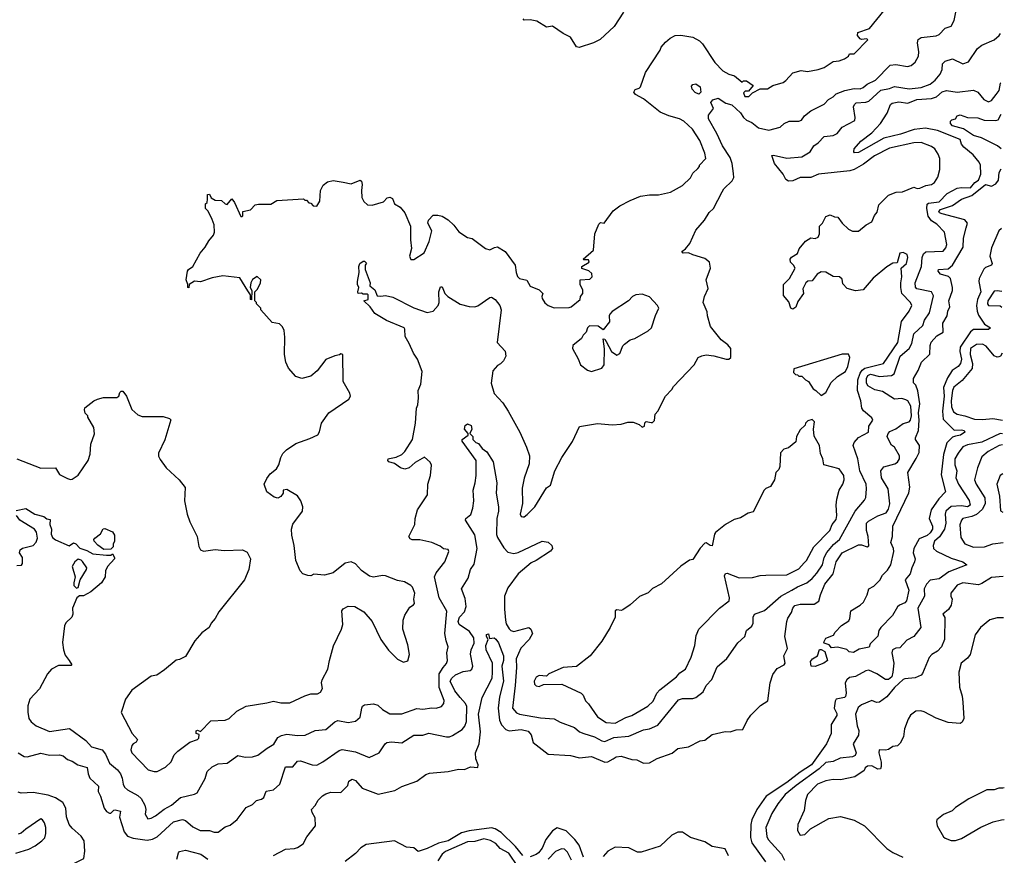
# Model space of a CAD drawing. Extents: x 2210602 to 2357277, y 510288 to 673808.
# Tile 461 of 464: x 2343244 to 2349842, y 657158 to 662760. Entities that reach past the tile are written whole.
import ezdxf

# ---------------------------------------------------------------- set-up
doc = ezdxf.new("R2010")
doc.units = 0

msp = doc.modelspace()

# ---------------------------------------------------------------- linework, layer by layer
at = {"layer": '0CON05XD'}
for points in [[(2343225, 659816), (2343385, 659753.1), (2343485, 659756.2), (2343511.2, 659711.2), (2343565, 659683.3), (2343585, 659676.7), (2343595, 659680), (2343635, 659706.7), (2343703.3, 659805), (2343717, 659847), (2343720, 659915), (2343746.1, 659983.9), (2343740, 660025), (2343700, 660095), (2343700, 660105), (2343683, 660123), (2343677.5, 660145), (2343681.7, 660158.3), (2343740, 660205), (2343765, 660216.2), (2343806.1, 660226.1), (2343895, 660227.5), (2343907.5, 660235), (2343915, 660260), (2343925, 660270), (2343935, 660270), (2343960, 660235), (2343996.4, 660146.4), (2344035, 660110), (2344065, 660100), (2344205, 660100), (2344247, 660087), (2344257, 660077), (2344215.9, 659944.1), (2344173.3, 659855), (2344173.6, 659833.6), (2344185, 659812.5), (2344226.7, 659755), (2344313.3, 659675), (2344353.9, 659623.9), (2344348, 659535), (2344366, 659445), (2344383.2, 659393.2), (2344434.4, 659294.4), (2344445, 659227.5), (2344455, 659206.2), (2344475, 659197.1), (2344555, 659208.1), (2344615, 659202), (2344736.4, 659206.4), (2344769.3, 659189.3), (2344790, 659145), (2344780, 659075), (2344751.2, 659005), (2344579.2, 658790.8), (2344553.3, 658745), (2344526.7, 658715), (2344514.1, 658685.9), (2344465, 658650), (2344416.7, 658595), (2344355, 658490), (2344315, 658470), (2344293, 658467), (2344215, 658402.5), (2344163.3, 658366.7), (2344125, 658358), (2343996.7, 658265), (2343953.8, 658205), (2343923.8, 658115), (2343997.5, 657975), (2344032.5, 657935), (2344025, 657917.5), (2344003.9, 657906.1), (2343996.7, 657895), (2343990, 657865), (2343996.7, 657845), (2344105, 657731.2), (2344145, 657718.8), (2344165, 657718.8), (2344220.5, 657749.5), (2344260, 657785), (2344279.5, 657830.5), (2344304.1, 657855.9), (2344383.9, 657916.1), (2344435, 657933.3), (2344445, 657942.5), (2344447, 657967), (2344427.5, 657975), (2344427, 657993), (2344436, 657996), (2344455, 657987.5), (2344525, 658060), (2344620, 658065), (2344647.5, 658075), (2344700, 658125), (2344761.4, 658158.6), (2344899.2, 658180.8), (2344945, 658192), (2344995, 658181.2), (2345055, 658181.2), (2345155, 658226.7), (2345195, 658240), (2345239.3, 658240.7), (2345259.3, 658250.7), (2345273.6, 658276.4), (2345265.8, 658315), (2345270, 658335), (2345310, 658405), (2345320, 658465), (2345347.7, 658562.3), (2345401.2, 658675), (2345408.8, 658705), (2345403.6, 658796.4), (2345410.7, 658809.3), (2345445, 658827.5), (2345490, 658825), (2345549.5, 658789.5), (2345605.8, 658725.8), (2345664.1, 658604.1), (2345715, 658532.5), (2345775, 658472.5), (2345815, 658452.5), (2345845, 658462.5), (2345856.7, 658505), (2345845, 658570), (2345811.2, 658675), (2345813.8, 658735), (2345825, 658767.5), (2345859.3, 658820.7), (2345883.3, 658836.7), (2345890, 658845), (2345886.2, 658875), (2345892, 658915), (2345876.2, 658955), (2345865, 658966.7), (2345821.7, 658991.7), (2345775, 659001.2), (2345695, 659032), (2345675, 659034), (2345615, 659022.5), (2345588.3, 659028.3), (2345535, 659067.5), (2345495, 659112.5), (2345466.4, 659126.4), (2345425, 659116.7), (2345345, 659051.2), (2345287, 659037), (2345215, 659042.5), (2345195, 659032.5), (2345175, 659033.3), (2345142.5, 659045), (2345122.5, 659065), (2345093.8, 659135), (2345082.9, 659235), (2345067.1, 659305), (2345066.1, 659343.9), (2345075, 659377.5), (2345138.8, 659465), (2345141.2, 659495), (2345128.8, 659535), (2345105, 659567.5), (2345035, 659610), (2345010, 659605), (2345010, 659585), (2344995, 659562.5), (2344975, 659552.5), (2344948.3, 659558.3), (2344900, 659595), (2344882.5, 659645), (2344900, 659685), (2344923.6, 659716.4), (2344965, 659750), (2344980, 659775), (2344993.8, 659825), (2345008, 659852), (2345032.7, 659877.3), (2345095, 659918), (2345188.8, 659951.2), (2345242.3, 659977.7), (2345254.1, 659995.9), (2345265.8, 660054.2), (2345315, 660123.3), (2345450, 660215), (2345460, 660235), (2345457, 660257), (2345412.5, 660335), (2345410, 660515), (2345395, 660520), (2345387.5, 660512.5), (2345355, 660507.5), (2345295, 660481.2), (2345237.1, 660405), (2345195, 660371.1), (2345135, 660354.5), (2345095, 660368.9), (2345044.7, 660424.7), (2345026.5, 660465), (2345019.1, 660515), (2345020.5, 660630.5), (2345016.1, 660676.1), (2345005, 660700), (2344985, 660720), (2344935, 660730), (2344860, 660815), (2344860, 660825), (2344830, 660855), (2344830, 660865), (2344820, 660875), (2344820, 660935), (2344837, 660953), (2344857.5, 660995), (2344860, 661015), (2344835, 661037.5), (2344805, 661017.5), (2344794.1, 660995.9), (2344787.5, 660965), (2344800, 660945), (2344798.3, 660881.7), (2344790, 660885), (2344790, 660915), (2344773.3, 660943.3), (2344718.3, 661028.3), (2344605, 661042.5), (2344535, 661030), (2344455, 661002.5), (2344415, 661007.5), (2344380, 660985), (2344376.7, 660963.3), (2344370, 660965), (2344370, 660985), (2344359.2, 661015), (2344368.8, 661075), (2344374.3, 661085.7), (2344403.6, 661106.4), (2344452.5, 661195), (2344487.5, 661235), (2344511.7, 661278.3), (2344542.5, 661315), (2344550, 661335), (2344546.2, 661385), (2344535, 661420), (2344507, 661477), (2344490, 661495), (2344490, 661525), (2344500, 661535), (2344503, 661557), (2344502.5, 661587.5), (2344515, 661590), (2344526.7, 661566.7), (2344555, 661550), (2344597, 661547), (2344620, 661525), (2344635, 661520), (2344665, 661560), (2344684.2, 661534.2), (2344725, 661440), (2344735, 661440), (2344740, 661445), (2344740, 661475), (2344790, 661485), (2344822.3, 661517.7), (2344845, 661523.8), (2344926.4, 661523.6), (2344967, 661547), (2345145, 661560), (2345155, 661550), (2345165, 661550), (2345181.7, 661531.7), (2345195, 661530), (2345211.7, 661511.7), (2345235, 661510), (2345256.4, 661543.6), (2345260, 661615), (2345278.3, 661651.7), (2345307.3, 661672.7), (2345345, 661682.5), (2345410.8, 661670.8), (2345465, 661660), (2345525, 661683.3), (2345535, 661677.5), (2345540, 661655), (2345534.2, 661615), (2345537.3, 661567.3), (2345550.9, 661540.9), (2345575, 661518.8), (2345605, 661516), (2345681.7, 661538.3), (2345707.5, 661565), (2345725, 661571.2), (2345742.3, 661562.3), (2345756.1, 661526.1), (2345794.2, 661504.2), (2345824, 661465), (2345862, 661375), (2345862, 661285), (2345868.8, 661225), (2345856.2, 661175), (2345865, 661152.5), (2345885, 661153.3), (2345955, 661197.5), (2345987, 661273), (2346006.2, 661345), (2345980, 661395), (2345982.5, 661415), (2346015, 661450), (2346045, 661450), (2346075, 661442.5), (2346115, 661417.5), (2346153, 661383), (2346187, 661337), (2346245, 661300), (2346275, 661292.5), (2346365, 661226.7), (2346395, 661217.5), (2346425, 661233.3), (2346445, 661236.7), (2346497.5, 661205), (2346563.3, 661115), (2346570, 661065), (2346579.3, 661039.3), (2346593.9, 661023.9), (2346643.3, 661013.3), (2346665, 660972.5), (2346725, 660950), (2346750, 660925), (2346742.5, 660905), (2346745, 660890), (2346762.3, 660862.3), (2346785, 660843.3), (2346825, 660827.5), (2346925, 660830), (2346940, 660835), (2347000, 660885), (2347002.5, 660905), (2347017.5, 660925), (2347017, 660947), (2347000, 660985), (2347000, 661015), (2347065, 661020), (2347080, 661035), (2347078.3, 661058.3), (2347057, 661077), (2347011.7, 661091.7), (2347010, 661105), (2347060, 661135), (2347055, 661150), (2347025, 661150), (2347020, 661155), (2347090, 661215), (2347097.5, 661325), (2347125, 661390), (2347135, 661400), (2347160, 661395), (2347220.7, 661479.3), (2347265, 661512.5), (2347335, 661547.5), (2347405, 661576.7), (2347465, 661586.7), (2347525, 661586.7), (2347605, 661603.8), (2347685, 661647.5), (2347739.3, 661700.7), (2347755, 661730), (2347788.3, 661761.7), (2347800, 661775), (2347800, 661785), (2347841.7, 661828.3), (2347836, 661865), (2347800.6, 661950.6), (2347751.9, 662025), (2347695, 662078.9), (2347665.4, 662095.4), (2347595, 662114.5), (2347535, 662141.1), (2347425, 662228.8), (2347369.5, 662259.5), (2347358.8, 662275), (2347367.7, 662292.3), (2347395, 662300), (2347405, 662310), (2347438, 662405), (2347536.7, 662555), (2347542.5, 662575), (2347570.7, 662609.3), (2347603.3, 662636.7), (2347636.7, 662653.3), (2347675, 662656.7), (2347755, 662642), (2347798.9, 662618.9), (2347818.7, 662598.7), (2347902.4, 662472.4), (2347955, 662417.1), (2347995, 662394.4), (2348034.1, 662384.1), (2348085, 662340), (2348095, 662350), (2348115, 662350), (2348158.3, 662318.3), (2348128.3, 662281.7), (2348105, 662280), (2348095, 662270), (2348103.3, 662245), (2348130, 662245), (2348155, 662270), (2348205, 662297.5), (2348255, 662296.7), (2348290.5, 662319.5), (2348360.3, 662339.7), (2348378.3, 662351.7), (2348425, 662403.3), (2348481.7, 662418.3), (2348523.6, 662413.6), (2348595, 662426.7), (2348635, 662440), (2348695, 662478.8), (2348735, 662483.8), (2348771.7, 662498.3), (2348797.5, 662515), (2348805, 662530), (2348835, 662530), (2348927.5, 662625), (2348921.7, 662631.7), (2348885, 662627.5), (2348875, 662632.5), (2348858, 662655), (2348860, 662675), (2348939.3, 662700.7), (2349087, 662883)], [(2344501.2, 657718.8), (2344535, 657751.2), (2344575, 657771.2), (2344633.9, 657776.1), (2344705, 657826.2), (2344755, 657816.2), (2344805, 657819.2), (2344840.3, 657829.7), (2344902.7, 657877.3), (2344947.3, 657902.7), (2344975, 657947.5), (2344998.3, 657961.7), (2345035, 657970), (2345105, 657962), (2345156.1, 657963.9), (2345225, 657993.8), (2345295, 658001.2), (2345355, 658053.8), (2345375, 658062), (2345445, 658048), (2345495, 658056.7), (2345526.1, 658083.9), (2345536, 658145), (2345541.9, 658158.1), (2345555, 658166.2), (2345615, 658173.3), (2345643.9, 658163.9), (2345675.9, 658135.9), (2345725, 658106.2), (2345805, 658106.9), (2345905, 658141.4), (2345945, 658138), (2346005, 658147.5), (2346035, 658144), (2346070, 658155), (2346086.7, 658175), (2346088, 658195), (2346053.9, 658283.9), (2346055.4, 658374.6), (2346081.9, 658418.1), (2346105, 658443.3), (2346111.2, 658465), (2346106.7, 658515), (2346116.2, 658555), (2346101.2, 658595), (2346092.9, 658645), (2346107.1, 658795), (2346055.7, 658885), (2346023.3, 659025), (2346035, 659052), (2346093.8, 659125), (2346120, 659195), (2346115, 659207.5), (2346083, 659213), (2346060.7, 659230.7), (2346005, 659256), (2345925, 659272), (2345875, 659272), (2345860, 659280), (2345852, 659295), (2345891.2, 659375), (2345893.9, 659416.1), (2345910, 659475), (2345977.5, 659575), (2345978.8, 659645), (2345995.9, 659704.1), (2346003.6, 659773.6), (2345993.9, 659793.9), (2345956.2, 659826.2), (2345895, 659792), (2345855, 659756.2), (2345825, 659746), (2345796.7, 659755), (2345755, 659783.8), (2345717.5, 659795), (2345710, 659805), (2345712.5, 659815), (2345721.2, 659818.8), (2345766.4, 659826.4), (2345805.5, 659844.5), (2345826, 659865), (2345876.2, 659945), (2345896.7, 660055), (2345902.5, 660155), (2345911.7, 660178.3), (2345917.5, 660225), (2345913.3, 660275), (2345933, 660317), (2345940.7, 660400.7), (2345910, 660485), (2345883.3, 660525), (2345855, 660590), (2345827.5, 660635), (2345825.8, 660685), (2345820, 660695), (2345703, 660743), (2345625, 660790), (2345592.5, 660835), (2345550, 660875), (2345580, 660885), (2345580, 660915), (2345575, 660920), (2345545, 660920), (2345535, 660927.5), (2345513.3, 660925), (2345510, 660935), (2345517.5, 660965), (2345507.5, 660985), (2345506.7, 661005), (2345520, 661065), (2345517.5, 661105), (2345523.6, 661126.4), (2345545, 661140), (2345555, 661140), (2345568.3, 661128.3), (2345560, 661115), (2345560, 661085), (2345592.5, 660995), (2345590, 660975), (2345625, 660950), (2345639.3, 660909.3), (2345665, 660906), (2345695, 660911.2), (2345745, 660900), (2345885, 660828.8), (2345975, 660798), (2346015, 660806.2), (2346048, 660845), (2346054.2, 660865), (2346052, 660935), (2346065, 660970), (2346075, 660970), (2346093.3, 660925), (2346113.3, 660905), (2346195, 660853.8), (2346255, 660836.2), (2346295, 660836), (2346315, 660842), (2346395, 660897.5), (2346405, 660900), (2346430, 660885), (2346461.2, 660845), (2346471.2, 660815), (2346444.2, 660595), (2346497.3, 660537.3), (2346501.2, 660505), (2346485, 660473.3), (2346465, 660452.5), (2346445, 660442.5), (2346414.3, 660405.7), (2346404.3, 660324.3), (2346422.9, 660255), (2346482, 660192), (2346516.9, 660135), (2346595.6, 659995), (2346640.8, 659895), (2346659.2, 659835), (2346658.3, 659781.7), (2346624.4, 659685.6), (2346611.7, 659618.3), (2346613.9, 659516.1), (2346597.5, 659445), (2346605, 659430), (2346615, 659427.5), (2346625, 659427.5), (2346645, 659442.5), (2346695.9, 659494.1), (2346775, 659622.5), (2346800.5, 659639.5), (2346830, 659735), (2346876.7, 659825), (2346948.3, 659931.7), (2346996.4, 660033.6), (2347115, 660053.3), (2347215, 660043.3), (2347275, 660047.5), (2347318.3, 660061.7), (2347355, 660062.5), (2347396.2, 660046.2), (2347415, 660027.5), (2347430, 660035), (2347433, 660057), (2347443, 660067), (2347475, 660060), (2347485, 660060), (2347497, 660073), (2347502.5, 660115), (2347520, 660135), (2347572.5, 660235), (2347615, 660280), (2347625, 660300), (2347763, 660447), (2347790, 660495), (2347815, 660507.5), (2347845, 660512.5), (2347895, 660507.5), (2347977, 660483), (2347997, 660483), (2348010, 660495), (2348010, 660555), (2347989.3, 660579.3), (2347943.6, 660613.6), (2347873, 660703), (2347852.5, 660775), (2347851.7, 660801.7), (2347823.6, 660863.6), (2347833.3, 660905), (2347857, 660957), (2347843.3, 661015), (2347872.5, 661095), (2347867.5, 661135), (2347835, 661160), (2347755, 661182.5), (2347725, 661197.5), (2347690, 661195), (2347680, 661205), (2347706.4, 661223.6), (2347735, 661260), (2347775, 661350), (2347833, 661417), (2347865, 661467.5), (2347892.5, 661495), (2347950.8, 661605), (2347962.9, 661625), (2348019.4, 661680.6), (2348028.6, 661701.4), (2348028.3, 661728.3), (2348018.6, 661795), (2348004.4, 661835), (2347954.1, 661914.1), (2347916.2, 661996.2), (2347860, 662095), (2347860.5, 662119.5), (2347893.8, 662165), (2347875.8, 662204.2), (2347888.2, 662221.8), (2347925, 662232.9), (2347975, 662200), (2348015, 662190), (2348075, 662135.7), (2348095, 662104.2), (2348115, 662087.1), (2348149.7, 662069.7), (2348195, 662034.2), (2348265, 662020), (2348339.5, 662040.5), (2348365.9, 662064.1), (2348401.2, 662078.8), (2348465, 662080), (2348483.3, 662086.7), (2348503.3, 662115), (2348545, 662150), (2348635.8, 662194.2), (2348663.3, 662225), (2348695, 662243.8), (2348715, 662264), (2348773.3, 662285), (2348835, 662298.6), (2348875, 662297.1), (2348895, 662305.7), (2348923.1, 662326.9), (2348978.6, 662355), (2349077.5, 662455), (2349115, 662459.2), (2349193.8, 662446.2), (2349217.3, 662452.7), (2349244.1, 662475.9), (2349268, 662515), (2349269.4, 662545), (2349259.1, 662605), (2349265, 662627.5), (2349285, 662640), (2349385, 662651.2), (2349405, 662660), (2349446.4, 662703.6), (2349485, 662717.5), (2349506.4, 662753.6), (2349542.5, 662935)], [(2347290.7, 662809.3), (2347227.5, 662715), (2347133, 662627), (2347090, 662605), (2346993, 662573), (2346975, 662577.5), (2346935, 662643.8), (2346885, 662666.7), (2346815, 662717.5), (2346775, 662710), (2346710.5, 662750.5), (2346665, 662760), (2346625, 662757.5), (2346617.5, 662765)], [(2348496.2, 660923.8), (2348459.3, 660870.7), (2348445, 660832.5), (2348425, 660820), (2348412.5, 660825), (2348398.3, 660868.3), (2348361.2, 660911.2), (2348362.5, 660985), (2348403.3, 661025), (2348440, 661095), (2348430, 661115), (2348408.8, 661135), (2348406, 661155), (2348415, 661168.8), (2348455, 661192.5), (2348466.4, 661223.6), (2348510, 661275), (2348545, 661296.7), (2348575, 661293.3), (2348595, 661302.5), (2348602.5, 661325), (2348603.8, 661376.2), (2348622.5, 661395), (2348645, 661440), (2348675, 661452.5), (2348705, 661437.5), (2348727, 661437), (2348755, 661396.7), (2348797.5, 661355), (2348825, 661341.2), (2348865, 661343.3), (2348915.9, 661384.1), (2348954.1, 661405.9), (2348971.7, 661448.3), (2348989.5, 661470.5), (2349001.7, 661518.3), (2349065, 661583.8), (2349117, 661603), (2349160, 661605), (2349235, 661636.7), (2349258.3, 661628.3), (2349275, 661630), (2349315, 661648.8), (2349355, 661656), (2349375, 661668), (2349397.5, 661705), (2349410.8, 661755), (2349408.8, 661828.8), (2349399.4, 661859.4), (2349376.2, 661895), (2349355, 661910), (2349285, 661937.5), (2349235, 661934), (2349072.2, 661897.8), (2348971.7, 661848.3), (2348898.7, 661791.3), (2348835, 661755.8), (2348806.4, 661746.4), (2348597.5, 661725), (2348545, 661703.1), (2348475, 661701.9), (2348425, 661680), (2348395, 661677.5), (2348377.7, 661687.7), (2348360.8, 661725), (2348302.9, 661795), (2348285, 661850), (2348295, 661852.5), (2348385, 661832.5), (2348485, 661840.6), (2348540, 661875), (2348566.1, 661913.9), (2348595, 661933.3), (2348635, 661976), (2348695, 661984), (2348722.7, 661997.3), (2348755, 662039.2), (2348839.2, 662085), (2348842.9, 662105), (2348832.1, 662175), (2348837.5, 662192.5), (2348848.2, 662201.8), (2348913.8, 662206.2), (2348935, 662213.5), (2349015, 662286.4), (2349071.8, 662298.2), (2349105, 662311.9), (2349205, 662297.3), (2349285, 662304.6), (2349345, 662327.5), (2349378.1, 662355), (2349411.4, 662395), (2349426.1, 662426.1), (2349427.5, 662465), (2349445, 662482.5), (2349495, 662496.7), (2349565, 662463.8), (2349603, 662477), (2349662.3, 662567.7), (2349691.7, 662588.3), (2349773.3, 662625), (2349807, 662653), (2349817.3, 662666.4)], [(2344945, 657157.1), (2345025, 657200), (2345085, 657203.3), (2345105, 657210), (2345143.1, 657235), (2345168.1, 657281.9), (2345226, 657355), (2345225, 657410), (2345203.3, 657445), (2345200, 657465), (2345225, 657492.5), (2345245, 657527.5), (2345272.7, 657557.3), (2345295, 657570), (2345329.3, 657580.7), (2345395, 657580), (2345443.6, 657626.4), (2345450, 657655), (2345471.7, 657668.3), (2345495, 657658.8), (2345538.1, 657608.1), (2345647.3, 657567.3), (2345757.8, 657592.2), (2345805, 657620), (2345905.5, 657654.5), (2345965, 657700), (2345990.8, 657709.2), (2346115, 657719.2), (2346185, 657735.7), (2346225, 657734), (2346265, 657750), (2346315, 657747.5), (2346315.8, 657765), (2346300, 657805), (2346298.6, 657845), (2346323.5, 657905), (2346332.7, 657985), (2346318.8, 658105), (2346342, 658215), (2346410, 658345), (2346412.5, 658385), (2346412.5, 658445), (2346368.8, 658535), (2346368.5, 658565), (2346383.3, 658605), (2346371.2, 658625), (2346371.2, 658638.8), (2346385, 658642.5), (2346392.5, 658612.5), (2346423, 658617), (2346435, 658607.5), (2346451.7, 658581.7), (2346485.6, 658495.6), (2346485.7, 658465), (2346476, 658425), (2346485.6, 658325), (2346459.2, 658220.8), (2346450, 658145), (2346459.1, 658065), (2346473.3, 658033.3), (2346500.9, 658000.9), (2346525, 657993.3), (2346605, 658002.2), (2346651.2, 657991.2), (2346670.8, 657965), (2346685.8, 657915), (2346785.8, 657835.8), (2346935, 657828.1), (2346995, 657811.1), (2347075, 657821.1), (2347165, 657782.5), (2347185, 657784.2), (2347220, 657805), (2347241.1, 657818.9), (2347275, 657821.9), (2347345, 657800.8), (2347378.8, 657798.8), (2347425, 657776.2), (2347465, 657778), (2347515, 657807.5), (2347616.8, 657843.2), (2347655, 657873.8), (2347725.7, 657884.3), (2347805, 657924.3), (2347835, 657929.2), (2347885, 657967.1), (2347972.3, 657987.7), (2348005, 657985.8), (2348045, 657999.2), (2348089.1, 658000.9), (2348117.9, 658062.1), (2348142.6, 658097.4), (2348208.7, 658161.3), (2348256.3, 658193.7), (2348272.9, 658315), (2348290.5, 658369.5), (2348320.7, 658409.3), (2348365.8, 658434.2), (2348373.3, 658445), (2348364, 658496), (2348388.1, 658545), (2348371.4, 658625), (2348385.6, 658724.4), (2348392.1, 658747.9), (2348416, 658785), (2348423.8, 658815), (2348437.7, 658832.3), (2348475, 658842), (2348567.7, 658842.3), (2348598.8, 658861.2), (2348610, 658905), (2348640, 658975), (2348694.6, 659045.4), (2348715.7, 659125), (2348756, 659185), (2348865, 659238.6), (2348885, 659239.2), (2348923.3, 659226.7), (2348935, 659232.5), (2348929.2, 659295), (2348917.6, 659335), (2348918.8, 659385), (2348931.6, 659398.4), (2348995, 659434.4), (2349050, 659455), (2349065, 659477.5), (2349075.8, 659515), (2349064.2, 659615), (2349018.1, 659688.1), (2349014.5, 659735.5), (2349035, 659762.5), (2349107.2, 659782.8), (2349126.1, 659793.9), (2349140, 659815), (2349138.6, 659835), (2349105, 659893.3), (2349085, 659906.7), (2349075, 659927.5), (2349057.5, 659965), (2349062.9, 659985), (2349075, 660000), (2349115, 660017.8), (2349165, 660053.5), (2349205, 660064.3), (2349213.1, 660075), (2349220.9, 660105), (2349215, 660168.8), (2349195, 660204), (2349182.4, 660212.4), (2349155, 660220.6), (2349105, 660215.6), (2349025, 660267.8), (2348975, 660279.4), (2348928.1, 660305), (2348917.7, 660325), (2348919.1, 660355), (2348927.8, 660375), (2348945, 660384.5), (2349005, 660366.9), (2349085, 660374.6), (2349104.3, 660385), (2349143.6, 660505), (2349204.3, 660555), (2349221.9, 660588.1), (2349235.7, 660655), (2349295, 660708.8), (2349307.8, 660745), (2349339.6, 660795), (2349367.8, 660907.8), (2349355, 660936), (2349256.7, 660956.7), (2349246.9, 660966.9), (2349243.6, 660995), (2349287.5, 661105), (2349291.1, 661165), (2349299.3, 661190.7), (2349316.6, 661203.4), (2349431.9, 661208.1), (2349450.3, 661229.7), (2349457, 661253), (2349441.4, 661335), (2349390.2, 661390.2), (2349355, 661410.8), (2349332.6, 661442.6), (2349321.9, 661495), (2349325, 661522.9), (2349335, 661529.6), (2349405, 661538.5), (2349459.2, 661595), (2349525, 661630), (2349555, 661635.7), (2349615, 661633.8), (2349645, 661668.6), (2349668.8, 661685), (2349684, 661725), (2349681.4, 661785), (2349674.3, 661805), (2349634.2, 661855), (2349570.8, 661905), (2349555.8, 661925), (2349545, 661955.7), (2349395, 662017.6), (2349313.2, 662033.2), (2349237, 662023), (2349147, 661993), (2349034.2, 661965.8), (2348865, 661868.5), (2348837.9, 661867.9), (2348832.5, 661875), (2348836.6, 661893.4), (2348879.4, 661945), (2348955, 662000.8), (2349011.4, 662065), (2349057.8, 662132.2), (2349078.8, 662191.2), (2349089.7, 662200.3), (2349135, 662208.9), (2349195, 662199.4), (2349254.7, 662225.3), (2349355, 662230.6), (2349387.4, 662242.6), (2349425, 662275.5), (2349455, 662284.5), (2349525, 662273.3), (2349635, 662288.1), (2349664.6, 662274.6), (2349705, 662226), (2349735, 662210), (2349755, 662217.5), (2349788.3, 662258.3), (2349806.5, 662285), (2349816, 662335), (2349818.8, 662337.6)], [(2347795, 662261.5), (2347770.8, 662270.8), (2347749.5, 662295), (2347746.8, 662313.2), (2347754.5, 662325.5), (2347775, 662329.6), (2347805, 662310.6), (2347808.2, 662275), (2347795, 662261.5)], [(2349820.9, 661893.7), (2349797.1, 661915), (2349688.3, 661968.3), (2349635, 661982.5), (2349568.9, 662028.9), (2349495, 662049.4), (2349480.6, 662065), (2349481.1, 662078.9), (2349490.3, 662089.7), (2349513.9, 662096.1), (2349525, 662116.2), (2349545, 662122.5), (2349595, 662104), (2349665, 662101.2), (2349706.6, 662086.6), (2349785, 662083.8), (2349801.7, 662088.3), (2349819.8, 662125.7)], [(2349823.4, 661359), (2349804.4, 661345), (2349755, 661230), (2349745.5, 661175), (2349761.2, 661125), (2349756.7, 661115), (2349715, 661097.9), (2349705, 661087.8), (2349674, 661025), (2349670.7, 661005), (2349683.8, 660935), (2349661.8, 660885), (2349656.5, 660845), (2349660, 660805), (2349669.7, 660779.7), (2349708.9, 660718.9), (2349750, 660695), (2349735, 660682.5), (2349635, 660684), (2349615, 660667.7), (2349545.3, 660565), (2349543.6, 660535), (2349554, 660485), (2349547.7, 660455), (2349531.9, 660435), (2349492.7, 660407.3), (2349460.3, 660359.7), (2349435.3, 660295), (2349439.6, 660235), (2349426.8, 660135), (2349431.6, 660081.6), (2349505, 660008), (2349555, 660011.2), (2349572.5, 660005), (2349576.7, 659995), (2349547.5, 659975), (2349515, 659968), (2349495, 659960.8), (2349456.7, 659923.3), (2349433.9, 659845), (2349417.9, 659707.9), (2349447.1, 659595), (2349402.9, 659547.1), (2349351.8, 659475), (2349339.4, 659415), (2349360.6, 659365), (2349360, 659345), (2349345, 659320), (2349325, 659302.2), (2349270.3, 659279.7), (2349235.9, 659214.1), (2349231.2, 659185), (2349243.8, 659145), (2349241.2, 659125), (2349221.2, 659085), (2349210, 659045), (2349177.5, 659005), (2349202, 658935), (2349186.2, 658865), (2349175, 658850), (2349140, 658835), (2349127, 658823), (2349092.5, 658765), (2349013.8, 658685), (2349001.2, 658665), (2348995, 658627.5), (2348943.3, 658576.7), (2348935.9, 658554.1), (2348870, 658540), (2348831.7, 658518.3), (2348801.7, 658521.7), (2348787, 658537), (2348724.1, 658554.1), (2348685, 658550), (2348668, 658568), (2348635, 658580), (2348633, 658587), (2348647, 658613), (2348696.4, 658633.6), (2348707.5, 658655), (2348750.5, 658699.5), (2348799.3, 658730.7), (2348807.5, 658745), (2348813.9, 658796.1), (2348876.1, 658833.9), (2348897.5, 658855), (2348922.5, 658905), (2348933.3, 658945), (2348967.5, 658962.5), (2349007.3, 659002.7), (2349025, 659035.7), (2349059.5, 659070.5), (2349081.3, 659105), (2349102.5, 659195), (2349100, 659215), (2349080.9, 659255), (2349091.8, 659295), (2349095.6, 659365), (2349201.2, 659588.8), (2349208.5, 659625), (2349196, 659725), (2349252.2, 659817.8), (2349270.5, 659859.5), (2349272.5, 659905), (2349247.1, 659945), (2349246.2, 659956.2), (2349267.2, 660005), (2349271.1, 660075), (2349266.4, 660125), (2349276.1, 660183.9), (2349262.9, 660272.9), (2349248.8, 660308.8), (2349234.2, 660325), (2349234.4, 660355), (2349265, 660408.8), (2349287.8, 660465), (2349341.9, 660518.1), (2349344.4, 660575), (2349351.8, 660598.2), (2349390.1, 660639.9), (2349431.2, 660665), (2349430, 660725), (2349458, 660775), (2349462.5, 660805), (2349475.8, 660834.2), (2349470.9, 660875), (2349494.5, 660945), (2349495.4, 660965), (2349481.5, 661025), (2349467.3, 661037.3), (2349414.3, 661055), (2349398.8, 661075), (2349400, 661085), (2349465, 661089.6), (2349495.3, 661114.7), (2349565.2, 661234.8), (2349567.5, 661295), (2349585.8, 661364.2), (2349594.4, 661395), (2349577.4, 661417.4), (2349425, 661457.5), (2349408, 661465), (2349402.5, 661475), (2349415, 661487.9), (2349495, 661515.4), (2349555, 661557.7), (2349625, 661580.4), (2349715, 661655.7), (2349755, 661644.4), (2349785, 661659.7), (2349802.9, 661685), (2349808.4, 661735), (2349821.5, 661759.2)], [(2343235, 657845.6), (2343275, 657820.6), (2343295, 657818.6), (2343385, 657842.5), (2343445, 657830), (2343510.6, 657830.6), (2343535, 657824.2), (2343565, 657801.2), (2343595, 657790), (2343634.5, 657764.5), (2343696.8, 657746.8), (2343701.9, 657705), (2343715, 657676.2), (2343771.7, 657621.7), (2343770, 657585), (2343786.2, 657555), (2343809.2, 657475), (2343825, 657452), (2343845, 657440), (2343855, 657441.2), (2343875, 657461.2), (2343885, 657463.8), (2343920, 657455), (2343913.9, 657413.9), (2343944.2, 657315), (2343965.5, 657285.5), (2344005, 657272.2), (2344099.1, 657259.1), (2344135, 657265.6), (2344165, 657282.9), (2344275, 657381.4), (2344335, 657397.5), (2344355, 657392), (2344405, 657348.8), (2344454.3, 657324.3), (2344515, 657324), (2344546.7, 657313.3), (2344575, 657313.3), (2344621.7, 657348.3), (2344655, 657360), (2344701.7, 657398.3), (2344761.7, 657478.3), (2344805, 657497.5), (2344830, 657525), (2344865, 657533.3), (2344880, 657545), (2344895, 657587.5), (2344945, 657596.7), (2344986.7, 657635), (2345025, 657750), (2345075, 657750), (2345105, 657788), (2345125, 657790.8), (2345205, 657764.3), (2345235, 657762.5), (2345276.3, 657783.7), (2345385, 657860.8), (2345405, 657867.5), (2345495, 657850.8), (2345586.1, 657813.9), (2345652.5, 657845), (2345693.3, 657905), (2345705, 657913.3), (2345735, 657918.8), (2345805, 657912), (2345885, 657963.8), (2345945, 657962.5), (2345985, 657975.7), (2346105, 657952.5), (2346125, 657952.5), (2346145, 657960.8), (2346208.7, 658001.3), (2346226.4, 658023.6), (2346237.5, 658055), (2346240.5, 658155), (2346231.5, 658175), (2346195.3, 658215.3), (2346160.4, 658260.4), (2346127.8, 658325), (2346138.9, 658345), (2346165, 658368.8), (2346215, 658390), (2346262.5, 658397.5), (2346274.2, 658405.8), (2346280.8, 658425), (2346264.5, 658505.5), (2346269.4, 658535), (2346290.5, 658579.5), (2346287.1, 658615), (2346257.4, 658657.4), (2346190, 658705), (2346182.9, 658725), (2346191.2, 658755), (2346225, 658791.2), (2346235.6, 658825), (2346229.7, 658879.7), (2346204, 658945), (2346250, 659015), (2346266, 659075), (2346290.2, 659109.8), (2346308.9, 659215), (2346295, 659306), (2346232, 659405), (2346234.5, 659415.5), (2346267, 659443), (2346280.6, 659485), (2346287.8, 659535), (2346282.9, 659605), (2346295.5, 659654.5), (2346302.5, 659705), (2346303.8, 659805), (2346210, 659935), (2346210, 659945), (2346250, 659975), (2346250, 659985), (2346225.8, 660015), (2346230, 660040), (2346245, 660051.5), (2346269.6, 660039.6), (2346273.1, 660015), (2346260, 659985), (2346280, 659965), (2346280, 659945), (2346300, 659925), (2346317.7, 659917.7), (2346343.3, 659885), (2346375, 659863.3), (2346417.5, 659795), (2346442.5, 659655), (2346437.5, 659585), (2346451.9, 659495), (2346452.2, 659465), (2346441.8, 659415), (2346438.6, 659308.6), (2346445, 659289.2), (2346489.3, 659219.3), (2346515, 659190), (2346555, 659180.8), (2346585, 659188.6), (2346745, 659263.3), (2346785, 659258.1), (2346810, 659235), (2346813.8, 659215), (2346802, 659198), (2346706, 659135), (2346670.8, 659119.2), (2346585, 659044.2), (2346515, 658950.8), (2346493.6, 658895), (2346492, 658808), (2346499.6, 658735), (2346505, 658710), (2346525, 658675.8), (2346535, 658664.2), (2346555, 658659.4), (2346655, 658686.2), (2346670, 658675), (2346680, 658645), (2346658.8, 658605), (2346602.8, 658547.2), (2346570, 658475), (2346572.2, 658417.8), (2346564, 658296), (2346546, 658145), (2346572.1, 658112.1), (2346593.3, 658103.3), (2346735, 658080), (2346825, 658072.5), (2346865, 658050), (2346962.5, 658015), (2346995.6, 657985.6), (2347024.5, 657974.5), (2347095, 657953.1), (2347145, 657925.6), (2347165, 657921.5), (2347225, 657946.8), (2347325, 657955.6), (2347425, 657998.6), (2347465, 658005.8), (2347520.3, 658029.7), (2347659.5, 658200.5), (2347685, 658210), (2347755, 658210), (2347775, 658216.7), (2347823.3, 658255), (2347845, 658296.7), (2347882.7, 658337.3), (2347917.7, 658422.3), (2347981.7, 658478.3), (2348057, 658583), (2348102.5, 658625), (2348113.9, 658666.1), (2348150, 658695), (2348158.8, 658715), (2348158.8, 658755), (2348168.8, 658775), (2348235, 658800), (2348345, 658896.2), (2348418.1, 658935), (2348455, 658958.8), (2348518.6, 658985), (2348555, 659014.4), (2348585, 659048.9), (2348622.5, 659105), (2348635.4, 659155), (2348651.7, 659188.3), (2348698, 659242), (2348736.5, 659275), (2348841.4, 659465), (2348905, 659538.8), (2348913.2, 659556.8), (2348919.5, 659615), (2348916.5, 659645), (2348872.9, 659735), (2348861.4, 659815), (2348828, 659905), (2348835, 659926.2), (2348865, 659960), (2348931.2, 659995), (2348934, 660036), (2348960, 660075), (2348955, 660090), (2348897.3, 660137.3), (2348886.2, 660155), (2348881.2, 660205), (2348858.2, 660275), (2348861.4, 660345), (2348875, 660389.5), (2348889.3, 660410.7), (2348906.6, 660423.4), (2349031.9, 660455), (2349128.2, 660595), (2349152.9, 660737.1), (2349205, 660806.7), (2349221.2, 660845), (2349213.3, 660865), (2349155.7, 660925), (2349148.9, 660965), (2349147.5, 660995), (2349156.2, 661035), (2349150, 661095), (2349187.5, 661125), (2349195.8, 661165), (2349190, 661185), (2349165, 661200), (2349142.5, 661195), (2349125, 661130), (2349095, 661127.5), (2349055, 661102.5), (2348963.6, 661026.4), (2348895, 660950), (2348845, 660943.3), (2348788.3, 660958.3), (2348759.3, 660989.3), (2348755, 661020), (2348737, 661037), (2348695, 661037.5), (2348645, 661067.5), (2348615, 661070), (2348587.5, 661055), (2348555, 661010), (2348525, 661007.5), (2348512.5, 660995), (2348492.5, 660955), (2348496.2, 660923.8)], [(2347075, 660402.5), (2347145, 660423.3), (2347161.2, 660445), (2347162.7, 660552.7), (2347155, 660620), (2347165, 660617.5), (2347175, 660602.5), (2347210, 660535), (2347245, 660510), (2347265, 660522.5), (2347285, 660572.5), (2347295.9, 660584.1), (2347335, 660613.8), (2347365, 660623.3), (2347456.1, 660673.9), (2347477.5, 660695), (2347504.2, 660775.8), (2347527.5, 660825), (2347517.5, 660845), (2347465, 660902.5), (2347415, 660920), (2347373.6, 660916.4), (2347350, 660905), (2347323.3, 660875), (2347215, 660803.3), (2347197.5, 660785), (2347193.3, 660775), (2347196.7, 660735), (2347155, 660680), (2347120, 660705), (2347061.7, 660708.3), (2347050, 660695), (2347040, 660665), (2347020, 660645), (2347008.3, 660621.7), (2346950, 660575), (2346947.5, 660555), (2346987, 660487), (2347002.5, 660445), (2347049.3, 660409.3), (2347075, 660402.5)], [(2349825.3, 660937), (2349795, 660943.3), (2349775, 660940), (2349732.2, 660875), (2349729.2, 660855), (2349735, 660844), (2349815, 660840.8), (2349825.8, 660832.5)], [(2349827.3, 660523.5), (2349815.4, 660504.6), (2349805, 660499.2), (2349795, 660497.5), (2349775, 660507.5), (2349720.4, 660570.4), (2349695, 660585.6), (2349655, 660581.4), (2349616, 660555), (2349612.2, 660515), (2349627.9, 660455), (2349627.6, 660422.4), (2349559.8, 660340.2), (2349504.7, 660295.3), (2349494.6, 660275), (2349485.6, 660205.6), (2349488.5, 660165), (2349501.6, 660131.6), (2349525, 660114.5), (2349576.7, 660103.3), (2349642.7, 660082.7), (2349695, 660079.6), (2349765, 660086.8), (2349829.4, 660075.3)], [(2348615, 660240), (2348645, 660260), (2348682.3, 660327.7), (2348725, 660367.5), (2348778.3, 660401.7), (2348793.3, 660435), (2348806.7, 660495), (2348797, 660517), (2348755, 660516.7), (2348431.7, 660418.3), (2348430, 660395), (2348441.7, 660381.7), (2348455, 660380), (2348465, 660370), (2348485, 660370), (2348510, 660345), (2348530, 660335), (2348560, 660285), (2348580, 660275), (2348615, 660240)], [(2347235, 658042.9), (2347305, 658081.4), (2347346.2, 658095), (2347452.4, 658157.6), (2347488.8, 658191.2), (2347513.3, 658245), (2347533.1, 658266.9), (2347646, 658355), (2347667.7, 658382.3), (2347706.7, 658405), (2347743.2, 658486.8), (2347768.1, 658565), (2347777.6, 658632.4), (2347796, 658675), (2347933.3, 658815), (2347997.5, 658865), (2347999.4, 658885), (2347967.5, 659032.5), (2347973.6, 659046.4), (2347985, 659050), (2348065, 659018.8), (2348155, 659020), (2348205, 659033.3), (2348245, 659036.2), (2348385, 659038.8), (2348465, 659077.5), (2348500.9, 659119.1), (2348515.6, 659135), (2348565.6, 659225), (2348672.9, 659335), (2348687.5, 659375), (2348715, 659410), (2348720, 659435), (2348714.4, 659505), (2348719.2, 659545), (2348736.2, 659605), (2348760, 659645), (2348769.2, 659675), (2348765.8, 659705), (2348735, 659750), (2348632.5, 659775), (2348626.7, 659815), (2348610.7, 659850.7), (2348602.5, 659905), (2348568.3, 659968.3), (2348562.5, 660015), (2348570, 660065), (2348555, 660080), (2348525, 660070), (2348510, 660055), (2348508.3, 660041.7), (2348475, 660010), (2348450, 659965), (2348445, 659930), (2348395, 659890), (2348365, 659880), (2348343, 659857), (2348337.5, 659765), (2348330, 659745), (2348310, 659725), (2348302.5, 659675), (2348275, 659630), (2348245, 659617.5), (2348232.5, 659605), (2348159.3, 659460.7), (2348125, 659452.5), (2348075, 659420), (2348031.2, 659408.8), (2347973.3, 659376.7), (2347907, 659323), (2347899.3, 659310.7), (2347885, 659232.5), (2347870, 659235), (2347845, 659252.5), (2347835, 659250), (2347803.9, 659216.1), (2347755, 659140), (2347733, 659137), (2347673.6, 659096.4), (2347545, 658977.5), (2347483.9, 658946.1), (2347455, 658917.5), (2347396.4, 658893.6), (2347335, 658836.7), (2347285, 658803.3), (2347275, 658798.8), (2347245, 658803.3), (2347235, 658797.5), (2347233.3, 658755), (2347200, 658685), (2347145, 658592.5), (2347067.5, 658495), (2346975, 658423.3), (2346885, 658416.7), (2346790, 658375), (2346775, 658360), (2346725, 658362.5), (2346705, 658352.5), (2346691.2, 658325), (2346693.3, 658305), (2346705, 658293.3), (2346725, 658290), (2346755, 658302.5), (2346876.1, 658306.1), (2347007.5, 658245), (2347020.7, 658230.7), (2347035, 658192.5), (2347055, 658173.3), (2347115, 658086.2), (2347175, 658049.2), (2347235, 658042.9)], [(2349829.8, 659984.2), (2349815, 659985.5), (2349691.8, 659928.2), (2349595, 659910.8), (2349565, 659897.1), (2349531.9, 659855), (2349510, 659815), (2349511.2, 659775), (2349523.1, 659735), (2349517.8, 659687.8), (2349535.6, 659645), (2349607.4, 659537.4), (2349614.2, 659505.8), (2349595, 659494.5), (2349555, 659500), (2349485, 659497.3), (2349451.1, 659465), (2349445.5, 659445), (2349450.4, 659385), (2349440.7, 659345), (2349407, 659293), (2349373.8, 659265), (2349364.6, 659234.6), (2349368.1, 659215), (2349386.7, 659196.7), (2349485, 659150), (2349563.3, 659125), (2349590, 659105), (2349470.9, 659059.1), (2349405, 659010.6), (2349345, 659002.5), (2349319.5, 658975), (2349305.5, 658945), (2349308.2, 658895), (2349261.8, 658815), (2349282.9, 658685), (2349236.7, 658625), (2349189.7, 658600.3), (2349141.2, 658548.8), (2349115, 658547.1), (2349092.5, 658535), (2349087.5, 658515), (2349100.5, 658445), (2349093.8, 658385), (2349088.9, 658355), (2349065, 658335.6), (2349045, 658337.5), (2348987.5, 658375), (2348935, 658398.9), (2348915, 658394.4), (2348845, 658356), (2348805, 658350), (2348786.2, 658335), (2348776.2, 658315), (2348782.5, 658245), (2348778.3, 658221.7), (2348770, 658215), (2348716.2, 658203.8), (2348708.3, 658191.7), (2348701.9, 658145), (2348719.3, 658109.3), (2348720, 658095), (2348682.5, 658035), (2348681.9, 657975), (2348649.4, 657905), (2348550.8, 657765), (2348474.8, 657715.2), (2348385, 657645.4), (2348247.1, 657555), (2348183.3, 657465), (2348150, 657395), (2348143.3, 657365), (2348142.1, 657277.9), (2348150.7, 657240.7), (2348242, 657115)], [(2349830.1, 659910.3), (2349808, 659905), (2349733.8, 659865), (2349690.9, 659829.1), (2349662.5, 659755), (2349643.1, 659675), (2349654.4, 659645), (2349712, 659555), (2349713.3, 659515), (2349694.3, 659475.7), (2349655, 659443.1), (2349625, 659429.6), (2349565, 659415.6), (2349554.6, 659405.4), (2349544.3, 659374.3), (2349549.5, 659289.5), (2349577.5, 659245), (2349635, 659224.3), (2349710, 659225), (2349766.1, 659246.1), (2349833.2, 659255.4)], [(2349831, 659715), (2349813.8, 659705), (2349792, 659645), (2349810, 659565), (2349816.4, 659466.4), (2349832.2, 659459.2)], [(2343220.7, 659469.3), (2343285, 659482.5), (2343345, 659444), (2343405, 659428.8), (2343425, 659413.3), (2343448.3, 659408.3), (2343446.7, 659375), (2343456.7, 659345), (2343455, 659310), (2343465, 659287.5), (2343485, 659273.3), (2343575, 659232.5), (2343605, 659252.5), (2343620, 659245), (2343646.4, 659216.4), (2343695, 659202.5), (2343735, 659180), (2343825, 659170), (2343855, 659170), (2343865, 659180), (2343880, 659155), (2343880, 659145), (2343832.5, 659095), (2343820, 659065), (2343817.5, 659025), (2343792.5, 658985), (2343720, 658925), (2343671.7, 658898.3), (2343645, 658897.5), (2343626.4, 658883.6), (2343598, 658815), (2343600, 658775), (2343593.3, 658755), (2343554.2, 658715.8), (2343544.1, 658695.9), (2343531.2, 658585), (2343536.7, 658535), (2343549.3, 658499.3), (2343576.2, 658465), (2343592.5, 658435), (2343590, 658430), (2343505, 658430), (2343456.7, 658405), (2343431.2, 658375), (2343375.8, 658274.2), (2343311.2, 658205), (2343299.5, 658160.5), (2343298.3, 658118.3), (2343306.2, 658075), (2343321.7, 658051.7), (2343355, 658025.8), (2343445, 657988.9), (2343577.1, 658007.1), (2343687.9, 657927.9), (2343725.5, 657885.5), (2343796, 657865), (2343820, 657835), (2343845.4, 657775.4), (2343900.5, 657730.5), (2343920, 657705), (2343931.9, 657675), (2343937.1, 657635), (2343947.5, 657615), (2343966.4, 657596.4), (2344035, 657560), (2344058, 657538), (2344082.9, 657495), (2344090, 657465), (2344084.1, 657434.1), (2344103, 657403), (2344125, 657406.2), (2344155, 657422), (2344212.4, 657467.6), (2344261.2, 657495), (2344322.5, 657545), (2344415, 657567.5), (2344433, 657577), (2344487.7, 657672.3), (2344501.2, 657718.8)], [(2343225, 659100), (2343256.4, 659103.6), (2343262.5, 659115), (2343262.5, 659155), (2343243.3, 659185), (2343247.5, 659205), (2343263.6, 659216.4), (2343334.1, 659235.9), (2343355, 659257.5), (2343363.3, 659285), (2343356.7, 659325), (2343343.3, 659345), (2343245, 659404.2), (2343223.8, 659435)], [(2343808.3, 659208.3), (2343767, 659237), (2343742.5, 659265), (2343740, 659275), (2343747.5, 659285), (2343785, 659312.5), (2343804, 659346), (2343815, 659350), (2343865, 659326.7), (2343878.8, 659305), (2343879.3, 659260.7), (2343870, 659245), (2343870, 659225), (2343855, 659210), (2343808.3, 659208.3)], [(2343625, 658950), (2343635, 658953.3), (2343648.8, 659005), (2343692.5, 659075), (2343693.3, 659085), (2343665, 659127.5), (2343655, 659137.5), (2343635, 659143.3), (2343613.9, 659126.1), (2343596.7, 659095), (2343616.2, 659025), (2343606, 658985), (2343607.7, 658967.7), (2343625, 658950)], [(2349834.3, 659026.2), (2349755, 659020.8), (2349690.7, 658979.3), (2349668.3, 658971.7), (2349565, 658984), (2349525, 658968.8), (2349482.5, 658915), (2349482.5, 658895), (2349492.5, 658875), (2349486.7, 658835), (2349467.5, 658805), (2349430, 658775), (2349443, 658753), (2349441.2, 658605), (2349421.2, 658555), (2349395, 658525.8), (2349356.7, 658505), (2349338.8, 658485), (2349293.9, 658376.1), (2349285, 658366.7), (2349245, 658347.5), (2349175, 658341.4), (2349165, 658335.6), (2349105, 658283.3), (2349055, 658221.4), (2349006.4, 658183.6), (2348985, 658182.5), (2348953.9, 658196.1), (2348885, 658165.8), (2348862, 658148), (2348845.4, 658104.6), (2348856.3, 658026.4), (2348866.4, 657995), (2348865.6, 657964.4), (2348828.8, 657905), (2348849.2, 657845), (2348843.3, 657826.7), (2348825, 657817.8), (2348740.9, 657809.1), (2348695, 657786.2), (2348645, 657781.1), (2348601.8, 657738.2), (2348447.5, 657625), (2348374.4, 657565), (2348325, 657504), (2348285, 657438), (2348242.9, 657345), (2348250, 657285), (2348258.6, 657265), (2348348.9, 657165), (2348368.9, 657125)], [(2349835.6, 658750.2), (2349795, 658750), (2349745, 658736.7), (2349683.3, 658685), (2349646.7, 658635), (2349612, 658505), (2349595, 658480), (2349553.3, 658445), (2349537.5, 658385), (2349541.2, 658285), (2349560, 658225), (2349563.3, 658185), (2349570, 658075), (2349559.3, 658050.7), (2349545, 658042.5), (2349465, 658047.5), (2349385, 658076.7), (2349305, 658120), (2349283, 658127), (2349250, 658125), (2349213.6, 658096.4), (2349198.3, 658071.7), (2349172.5, 658005), (2349167, 657953), (2349145, 657910), (2349127, 657893), (2349095, 657887.5), (2349065, 657867.5), (2349045, 657862.5), (2349002.5, 657865), (2349001.2, 657845), (2349017.7, 657782.3), (2349017.7, 657752.3), (2349011.7, 657738.3), (2348995, 657736.2), (2348955, 657756.7), (2348925, 657756.2), (2348910, 657745), (2348903, 657727), (2348840, 657685), (2348745, 657663.8), (2348695.5, 657665.5), (2348645, 657657.5), (2348590, 657635), (2348524, 657565), (2348508.8, 657525), (2348501.7, 657458.3), (2348458.8, 657365), (2348456.7, 657325), (2348473.6, 657293.6), (2348505, 657296.7), (2348544.2, 657335.8), (2348665.9, 657404.1), (2348745, 657418), (2348835, 657393.8), (2348905, 657356.2), (2349055, 657203.3), (2349095, 657176.7), (2349162.5, 657145)], [(2348575, 658423.3), (2348547, 658427), (2348543.6, 658456.4), (2348557.5, 658475), (2348590, 658495), (2348603, 658537), (2348615, 658537.5), (2348640, 658525), (2348656.7, 658465), (2348632.5, 658445), (2348575, 658423.3)], [(2349840.9, 657611.3), (2349831.7, 657608.3), (2349805, 657607.5), (2349775, 657597.5), (2349725, 657597.5), (2349605, 657537.5), (2349515, 657477.5), (2349493.3, 657456.7), (2349435, 657432.5), (2349390, 657395), (2349387.5, 657385), (2349392.5, 657355), (2349435, 657282.5), (2349445, 657272.5), (2349485, 657256.7), (2349515, 657256.7), (2349555, 657270), (2349685, 657346.2), (2349768.3, 657381.7), (2349823.9, 657396.1), (2349841.9, 657397.6)], [(2343223.9, 656816.1), (2343255, 656847.5), (2343292.5, 656935), (2343297.1, 657002.9), (2343346.9, 657043.1), (2343415, 657070), (2343515, 657070), (2343593.2, 657096.8), (2343675, 657136.2), (2343681.2, 657185), (2343676.7, 657255), (2343656.9, 657286.9), (2343595, 657340.8), (2343575.6, 657365.6), (2343558.6, 657415), (2343553.2, 657475), (2343532.3, 657512.3), (2343485, 657542.9), (2343435, 657562.1), (2343335, 657580), (2343255, 657574.4), (2343235, 657580.8)], [(2343218.3, 657171.7), (2343305, 657200), (2343348.3, 657221.7), (2343392.5, 657255), (2343412.5, 657275), (2343420, 657305), (2343418.8, 657345), (2343410, 657375), (2343397.5, 657395), (2343385, 657402.5), (2343285, 657333.8), (2343255, 657306.2), (2343235, 657300)], [(2346615, 657157.5), (2346567.2, 657217.2), (2346470.9, 657310.9), (2346430.8, 657335), (2346405, 657341.2), (2346255, 657322.3), (2346205, 657308.2), (2346115.7, 657254.3), (2346050.5, 657239.5), (2345975, 657202.9), (2345915, 657182.5), (2345885, 657207.5), (2345835, 657212), (2345755, 657254.4), (2345565, 657229.5), (2345530.8, 657209.2), (2345495, 657170), (2345424.6, 657115.4)], [(2347023.2, 657145), (2346992.1, 657225), (2346964.5, 657265), (2346905, 657321.5), (2346845, 657342.5), (2346815, 657322.2), (2346770, 657265), (2346744.2, 657205), (2346720, 657175), (2346705, 657162.9), (2346665, 657147.5)], [(2346582.4, 657082.4), (2346522.4, 657172.4), (2346464.3, 657204.3), (2346435, 657236.4), (2346398.1, 657258.1), (2346355, 657268), (2346295, 657250.4), (2346245, 657248.7), (2346096.6, 657183.4), (2346074.4, 657165), (2346045, 657121.2)], [(2347994.3, 657155), (2347971.9, 657201.9), (2347885, 657217.1), (2347835, 657249.4), (2347738.3, 657278.3), (2347685, 657312), (2347655, 657312.2), (2347615, 657293.8), (2347535, 657219.2), (2347408.6, 657178.6), (2347385, 657179.4), (2347325, 657208.6), (2347235, 657213.5), (2347185, 657185.5), (2347155, 657150.6)], [(2346942.2, 657125), (2346915, 657180), (2346895, 657198.8), (2346875, 657202), (2346835, 657184), (2346785, 657132.5)], [(2344297.5, 657132.5), (2344307.5, 657175), (2344315, 657182.5), (2344355, 657193.3), (2344457.5, 657165), (2344505, 657131.2)]]:
    msp.add_lwpolyline(points, dxfattribs=at)

doc.saveas('drawing.dxf')
